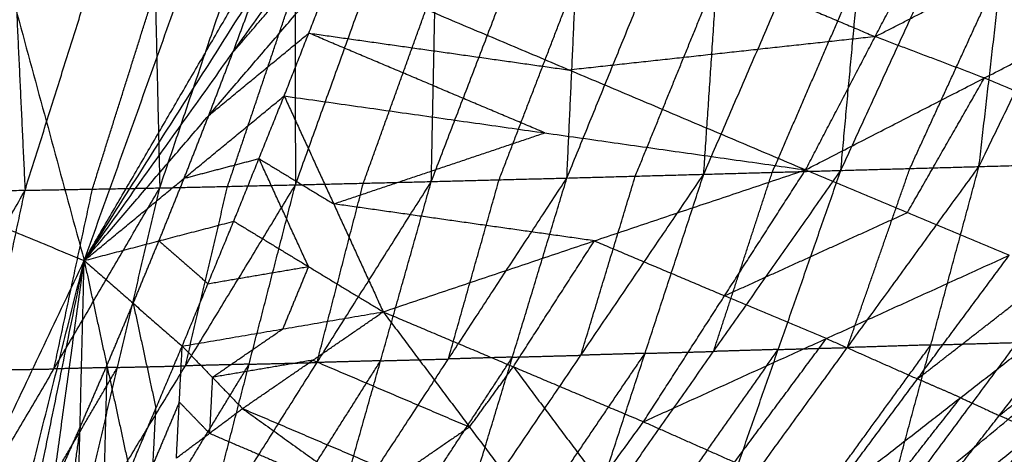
# Model space of a CAD drawing. Header units: millimetres. Extents: x -106 to 110, y -96 to 120.
# Tile 681 of 1020: x 93.73 to 100.18, y -27.56 to -24.71. Entities that reach past the tile are written whole.
import ezdxf

# ---------------------------------------------------------------- set-up
doc = ezdxf.new("R2010")
doc.units = ezdxf.units.MM
doc.header["$MEASUREMENT"] = 0
doc.layers.add('Default', color=7, linetype='Continuous', true_color=0x000000)

msp = doc.modelspace()

# ---------------------------------------------------------------- linework, layer by layer
at = {"layer": 'Default'}
for points in [[(91.1244, -15.1351, 9.1165), (92.6405, -20.7136, 10.5669), (94.1566, -26.2921, 12.0172)], [(94.1566, -26.2921, 12.0172), (95.8087, -21.6746, 12.0172), (97.4608, -17.0572, 12.0172)], [(94.1566, -26.2921, 12.0172), (95.4355, -24.0956, 12.2207), (96.7143, -21.8992, 12.4242)], [(94.1566, -26.2921, 12.0172), (95.2849, -24.5119, 12.2207), (96.4132, -22.7317, 12.4242)], [(99.1112, -25.7011, 8.5313), (99.7141, -24.3848, 8.4166), (100.317, -23.0686, 8.3018)], [(100.0157, -25.6757, 9.0257), (100.6532, -24.3592, 8.9329), (101.2906, -23.0426, 8.8402)], [(100.0157, -25.6757, 9.0257), (100.1663, -24.3721, 8.6638), (100.317, -23.0686, 8.3018)], [(97.3174, -25.7508, 7.5765), (97.8531, -24.4361, 7.4201), (98.3888, -23.1215, 7.2636)], [(98.2135, -25.7262, 8.048), (98.7824, -24.4106, 7.9119), (99.3513, -23.095, 7.7759)], [(98.2135, -25.7262, 8.048), (98.3011, -24.4239, 7.6558), (98.3888, -23.1215, 7.2636)], [(99.1112, -25.7011, 8.5313), (99.2313, -24.398, 8.1536), (99.3513, -23.095, 7.7759)], [(94.6516, -25.8158, 6.2716), (95.0927, -24.5064, 6.0621), (95.5339, -23.1971, 5.8526)], [(95.5339, -23.1971, 5.8526), (95.5369, -24.4964, 6.2702), (95.5399, -25.7957, 6.6878)], [(95.5399, -25.7957, 6.6878), (96.0118, -24.4841, 6.4942), (96.4836, -23.1725, 6.3005)], [(96.4295, -25.774, 7.1239), (96.933, -24.4607, 6.9482), (97.4365, -23.1474, 6.7724)], [(96.4295, -25.774, 7.1239), (96.4566, -24.4733, 6.7122), (96.4836, -23.1725, 6.3005)], [(97.3174, -25.7508, 7.5765), (97.377, -24.4491, 7.1745), (97.4365, -23.1474, 6.7724)], [(93.6471, -23.2345, 5.0359), (93.7082, -24.5329, 5.4572), (93.7693, -25.8313, 5.8785)], [(93.7693, -25.8313, 5.8785), (94.1806, -24.525, 5.6554), (94.5919, -23.2187, 5.4322)], [(94.5919, -23.2187, 5.4322), (94.6217, -24.5173, 5.8519), (94.6516, -25.8158, 6.2716)], [(94.1566, -26.2921, 12.0172), (95.1307, -24.9268, 12.2207), (96.1048, -23.5616, 12.4242)], [(88.039, -23.7581, 9.1165), (91.0978, -25.0251, 10.5669), (94.1566, -26.2921, 12.0172)], [(95.1307, -24.9268, 12.2207), (95.5388, -24.451, 12.3225), (95.9469, -23.9751, 12.4242)], [(98.8804, -25.6972, 13.694), (99.3358, -24.8243, 13.7255), (99.7912, -23.9515, 13.7571)], [(97.7901, -24.1701, 13.0907), (98.563, -24.4972, 13.4081), (99.3358, -24.8243, 13.7255)], [(99.3358, -24.8243, 13.7255), (99.9212, -24.5233, 13.7073), (100.5066, -24.2222, 13.6891)], [(94.1566, -26.2921, 12.0172), (94.9728, -25.3403, 12.2207), (95.7891, -24.3886, 12.4242)], [(95.4661, -25.2129, 12.4242), (95.6276, -24.8008, 12.4242), (95.7891, -24.3886, 12.4242)], [(95.4661, -25.2129, 12.4242), (95.6276, -24.8008, 12.4242), (95.7891, -24.3886, 12.4242)], [(95.7891, -24.3886, 12.4242), (97.3347, -25.0429, 13.0591), (98.8804, -25.6972, 13.694)], [(97.7655, -25.7385, 7.8123), (98.0333, -25.0812, 7.734), (98.3011, -24.4239, 7.6558)], [(98.6624, -25.7136, 8.2897), (98.9468, -25.0558, 8.2216), (99.2313, -24.398, 8.1536)], [(99.5635, -25.6884, 8.7785), (99.8649, -25.0303, 8.7211), (100.1663, -24.3721, 8.6638)], [(95.0957, -25.8057, 6.4797), (95.3163, -25.1511, 6.375), (95.5369, -24.4964, 6.2702)], [(95.9847, -25.7848, 6.9059), (96.2207, -25.129, 6.809), (96.4566, -24.4733, 6.7122)], [(96.8735, -25.7624, 7.3502), (97.1252, -25.1057, 7.2624), (97.377, -24.4491, 7.1745)], [(98.8804, -25.6972, 13.694), (100.0512, -25.0951, 13.6576), (101.2221, -24.493, 13.6212)], [(94.2105, -25.8236, 6.075), (94.4161, -25.1704, 5.9635), (94.6217, -24.5173, 5.8519)], [(95.1307, -24.9268, 12.2207), (95.2078, -24.7194, 12.2207), (95.2849, -24.5119, 12.2207)], [(94.9728, -25.3403, 12.2207), (95.3002, -25.0706, 12.3225), (95.6276, -24.8008, 12.4242)], [(95.6276, -24.8008, 12.4242), (96.4811, -24.9218, 12.7417), (97.3347, -25.0429, 13.0591)], [(97.1732, -25.455, 13.0591), (96.4004, -25.1279, 12.7417), (95.6276, -24.8008, 12.4242)], [(99.3358, -24.8243, 13.7255), (98.3352, -24.9336, 13.3923), (97.3347, -25.0429, 13.0591)], [(100.0512, -25.0951, 13.6576), (99.6935, -24.9597, 13.6916), (99.3358, -24.8243, 13.7255)], [(94.9728, -25.3403, 12.2207), (95.0517, -25.1336, 12.2207), (95.1307, -24.9268, 12.2207)], [(99.5474, -25.9772, 13.6581), (99.7993, -25.5361, 13.6578), (100.0512, -25.0951, 13.6576)], [(100.0512, -25.0951, 13.6576), (100.3847, -25.2351, 13.6396), (100.7182, -25.3751, 13.6217)], [(94.1566, -26.2921, 12.0172), (94.8113, -25.7525, 12.2207), (95.4661, -25.2129, 12.4242)], [(95.1359, -26.0343, 12.4242), (95.301, -25.6236, 12.4242), (95.4661, -25.2129, 12.4242)], [(95.1359, -26.0343, 12.4242), (95.301, -25.6236, 12.4242), (95.4661, -25.2129, 12.4242)], [(95.4661, -25.2129, 12.4242), (95.7903, -25.9205, 12.7055), (96.1145, -26.6281, 12.9867)], [(95.4661, -25.2129, 12.4242), (97.1732, -25.455, 13.0591), (98.8804, -25.6972, 13.694)], [(94.8113, -25.7525, 12.2207), (94.8921, -25.5464, 12.2207), (94.9728, -25.3403, 12.2207)], [(95.7903, -25.9205, 12.7055), (96.4818, -25.6878, 12.8823), (97.1732, -25.455, 13.0591)], [(94.8113, -25.7525, 12.2207), (95.0562, -25.6881, 12.3225), (95.301, -25.6236, 12.4242)], [(95.301, -25.6236, 12.4242), (95.5456, -25.7721, 12.5648), (95.7903, -25.9205, 12.7055)], [(95.6252, -26.3312, 12.7055), (95.4631, -25.9774, 12.5648), (95.301, -25.6236, 12.4242)], [(99.3686, -29.0661, 11.6447), (100.8252, -27.3376, 10.9619), (102.2819, -25.6092, 10.2791)], [(99.3858, -28.0151, 10.3722), (100.8338, -26.8122, 10.3256), (102.2819, -25.6092, 10.2791)], [(99.3858, -28.0151, 10.3722), (100.2667, -26.8292, 10.0109), (101.1476, -25.6432, 9.6496)], [(100.0157, -25.6757, 9.0257), (100.5817, -25.6595, 9.3377), (101.1476, -25.6432, 9.6496)], [(96.1145, -26.6281, 12.9867), (97.4974, -26.1627, 13.3403), (98.8804, -25.6972, 13.694)], [(97.4446, -28.0745, 9.3243), (98.2779, -26.8878, 8.9278), (99.1112, -25.7011, 8.5313)], [(97.8192, -27.3489, 13.6053), (98.3498, -26.523, 13.6497), (98.8804, -25.6972, 13.694)], [(98.2135, -25.7262, 8.048), (98.6624, -25.7136, 8.2897), (99.1112, -25.7011, 8.5313)], [(98.2779, -26.8878, 8.9278), (98.4701, -26.3007, 8.6087), (98.6624, -25.7136, 8.2897)], [(98.2917, -28.0492, 9.7781), (99.1537, -26.8625, 9.4019), (100.0157, -25.6757, 9.0257)], [(98.2917, -28.0492, 9.7781), (98.7015, -26.8751, 9.1547), (99.1112, -25.7011, 8.5313)], [(98.8804, -25.6972, 13.694), (99.5474, -25.9772, 13.6581), (100.2143, -26.2572, 13.6221)], [(99.1112, -25.7011, 8.5313), (99.5635, -25.6884, 8.7785), (100.0157, -25.6757, 9.0257)], [(99.1537, -26.8625, 9.4019), (99.3586, -26.2754, 9.0902), (99.5635, -25.6884, 8.7785)], [(99.3858, -28.0151, 10.3722), (99.7007, -26.8454, 9.6989), (100.0157, -25.6757, 9.0257)], [(94.6462, -26.1632, 12.2207), (94.7288, -25.9578, 12.2207), (94.8113, -25.7525, 12.2207)], [(94.9328, -28.1473, 8.0384), (95.6812, -26.9606, 7.5811), (96.4295, -25.774, 7.1239)], [(95.5399, -25.7957, 6.6878), (95.9847, -25.7848, 6.9059), (96.4295, -25.774, 7.1239)], [(95.6812, -26.9606, 7.5811), (95.8329, -26.3727, 7.2435), (95.9847, -25.7848, 6.9059)], [(95.7656, -28.124, 8.4524), (96.5415, -26.9374, 8.0145), (97.3174, -25.7508, 7.5765)], [(95.7656, -28.124, 8.4524), (96.0976, -26.949, 7.7882), (96.4295, -25.774, 7.1239)], [(96.4295, -25.774, 7.1239), (96.8735, -25.7624, 7.3502), (97.3174, -25.7508, 7.5765)], [(96.5415, -26.9374, 8.0145), (96.7075, -26.3499, 7.6824), (96.8735, -25.7624, 7.3502)], [(96.6044, -28.0995, 8.8825), (97.409, -26.9129, 8.4652), (98.2135, -25.7262, 8.048)], [(96.6044, -28.0995, 8.8825), (96.9609, -26.9252, 8.2295), (97.3174, -25.7508, 7.5765)], [(97.3174, -25.7508, 7.5765), (97.7655, -25.7385, 7.8123), (98.2135, -25.7262, 8.048)], [(97.409, -26.9129, 8.4652), (97.5872, -26.3257, 8.1387), (97.7655, -25.7385, 7.8123)], [(97.4446, -28.0745, 9.3243), (97.8291, -26.9004, 8.6862), (98.2135, -25.7262, 8.048)], [(92.4378, -28.2041, 6.8857), (93.1036, -27.0177, 6.3821), (93.7693, -25.8313, 5.8785)], [(92.881, -25.8368, 5.504), (93.3252, -25.8341, 5.6913), (93.7693, -25.8313, 5.8785)], [(93.266, -28.189, 7.2528), (93.9588, -27.0024, 6.7622), (94.6516, -25.8158, 6.2716)], [(93.266, -28.189, 7.2528), (93.5177, -27.0102, 6.5657), (93.7693, -25.8313, 5.8785)], [(93.7693, -25.8313, 5.8785), (94.2105, -25.8236, 6.075), (94.6516, -25.8158, 6.2716)], [(93.9588, -27.0024, 6.7622), (94.0846, -26.413, 6.4186), (94.2105, -25.8236, 6.075)], [(94.0987, -28.1691, 7.6378), (94.8193, -26.9824, 7.1628), (95.5399, -25.7957, 6.6878)], [(94.0987, -28.1691, 7.6378), (94.3751, -26.9924, 6.9547), (94.6516, -25.8158, 6.2716)], [(94.6516, -25.8158, 6.2716), (95.0957, -25.8057, 6.4797), (95.5399, -25.7957, 6.6878)], [(94.8193, -26.9824, 7.1628), (94.9575, -26.394, 6.8213), (95.0957, -25.8057, 6.4797)], [(94.9328, -28.1473, 8.0384), (95.2364, -26.9715, 7.3631), (95.5399, -25.7957, 6.6878)], [(97.4974, -26.1627, 13.3403), (96.6439, -26.0416, 13.0229), (95.7903, -25.9205, 12.7055)], [(98.3498, -26.523, 13.6497), (98.9486, -26.2501, 13.6539), (99.5474, -25.9772, 13.6581)], [(94.1566, -26.2921, 12.0172), (94.6462, -26.1632, 12.2207), (95.1359, -26.0343, 12.4242)], [(94.7985, -26.8528, 12.4242), (94.9672, -26.4436, 12.4242), (95.1359, -26.0343, 12.4242)], [(94.7985, -26.8528, 12.4242), (94.9672, -26.4436, 12.4242), (95.1359, -26.0343, 12.4242)], [(95.1359, -26.0343, 12.4242), (95.6252, -26.3312, 12.7055), (96.1145, -26.6281, 12.9867)], [(94.4775, -26.5724, 12.2207), (94.5619, -26.3678, 12.2207), (94.6462, -26.1632, 12.2207)], [(94.6462, -26.1632, 12.2207), (94.8067, -26.3034, 12.3225), (94.9672, -26.4436, 12.4242)], [(96.9668, -26.9885, 13.296), (97.2321, -26.5756, 13.3182), (97.4974, -26.1627, 13.3403)], [(97.4974, -26.1627, 13.3403), (97.9236, -26.3428, 13.495), (98.3498, -26.523, 13.6497)], [(89.963, -35.1585, 12.0172), (92.0598, -30.7253, 12.0172), (94.1566, -26.2921, 12.0172)], [(93.0043, -30.899, 12.4242), (93.5805, -28.5955, 12.2207), (94.1566, -26.2921, 12.0172)], [(93.3774, -30.0961, 12.4242), (93.767, -28.1941, 12.2207), (94.1566, -26.2921, 12.0172)], [(93.7433, -29.29, 12.4242), (93.9499, -27.791, 12.2207), (94.1566, -26.2921, 12.0172)], [(94.1022, -28.4807, 12.4242), (94.1294, -27.3864, 12.2207), (94.1566, -26.2921, 12.0172)], [(94.1566, -26.2921, 12.0172), (94.3052, -26.9802, 12.2207), (94.4539, -27.6683, 12.4242)], [(94.1566, -26.2921, 12.0172), (94.4775, -26.5724, 12.2207), (94.7985, -26.8528, 12.4242)], [(97.8192, -27.3489, 13.6053), (99.0168, -26.8031, 13.6137), (100.2143, -26.2572, 13.6221)], [(99.0116, -27.8787, 13.6465), (99.613, -27.0679, 13.6343), (100.2143, -26.2572, 13.6221)], [(94.9672, -26.4436, 12.4242), (95.2962, -26.3874, 12.5648), (95.6252, -26.3312, 12.7055)], [(95.6252, -26.3312, 12.7055), (95.5408, -26.5359, 12.7055), (95.4565, -26.7405, 12.7055)], [(99.613, -27.0679, 13.6343), (100.0546, -26.7241, 13.5752), (100.4962, -26.3802, 13.5161)], [(99.0168, -26.8031, 13.6137), (98.6833, -26.6631, 13.6317), (98.3498, -26.523, 13.6497)], [(99.0116, -27.8787, 13.6465), (99.8949, -27.191, 13.5283), (100.7781, -26.5032, 13.4101)], [(99.5198, -28.1135, 13.5264), (100.149, -27.3084, 13.4683), (100.7781, -26.5032, 13.4101)], [(94.3052, -26.9802, 12.2207), (94.3914, -26.7763, 12.2207), (94.4775, -26.5724, 12.2207)], [(94.4775, -26.5724, 12.2207), (94.5519, -26.9165, 12.3225), (94.6262, -27.2605, 12.4242)], [(100.149, -27.3084, 13.4683), (100.5829, -26.9595, 13.3641), (101.0169, -26.6106, 13.26)], [(94.7985, -26.8528, 12.4242), (95.4565, -26.7405, 12.7055), (96.1145, -26.6281, 12.9867)], [(95.1934, -27.2622, 12.6911), (95.6539, -26.9452, 12.8389), (96.1145, -26.6281, 12.9867)], [(96.1145, -26.6281, 12.9867), (96.68, -27.3835, 13.2722), (97.2456, -28.1388, 13.5578)], [(96.1145, -26.6281, 12.9867), (96.9668, -26.9885, 13.296), (97.8192, -27.3489, 13.6053)], [(94.996, -27.0575, 12.5577), (95.2262, -26.899, 12.6316), (95.4565, -26.7405, 12.7055)], [(99.5198, -28.1135, 13.5264), (100.3878, -27.4157, 13.3182), (101.2557, -26.718, 13.1099)], [(99.9531, -28.3198, 13.3334), (100.6044, -27.5189, 13.2216), (101.2557, -26.718, 13.1099)], [(98.4154, -27.6138, 13.6259), (98.7161, -27.2084, 13.6198), (99.0168, -26.8031, 13.6137)], [(99.0168, -26.8031, 13.6137), (99.3149, -26.9355, 13.624), (99.613, -27.0679, 13.6343)], [(94.4539, -27.6683, 12.4242), (94.6262, -27.2605, 12.4242), (94.7985, -26.8528, 12.4242)], [(94.4539, -27.6683, 12.4242), (94.6262, -27.2605, 12.4242), (94.7985, -26.8528, 12.4242)], [(94.7607, -27.5866, 12.5525), (94.7796, -27.2197, 12.4883), (94.7985, -26.8528, 12.4242)], [(94.7985, -26.8528, 12.4242), (94.996, -27.0575, 12.5577), (95.1934, -27.2622, 12.6911)], [(97.8682, -28.0619, 9.5512), (98.2848, -27.4685, 9.353), (98.7015, -26.8751, 9.1547)], [(98.7015, -26.8751, 9.1547), (98.4897, -26.8815, 9.0413), (98.2779, -26.8878, 8.9278)], [(98.7015, -26.8751, 9.1547), (98.9276, -26.8688, 9.2783), (99.1537, -26.8625, 9.4019)], [(98.8388, -28.0322, 10.0752), (99.2697, -27.4388, 9.8871), (99.7007, -26.8454, 9.6989)], [(99.7007, -26.8454, 9.6989), (99.4272, -26.8539, 9.5504), (99.1537, -26.8625, 9.4019)], [(99.3686, -29.0661, 11.6447), (100.4928, -27.9589, 11.1515), (101.6169, -26.8517, 10.6584)], [(99.7007, -26.8454, 9.6989), (99.9837, -26.8373, 9.8549), (100.2667, -26.8292, 10.0109)], [(95.6539, -26.9452, 12.8389), (95.325, -27.0014, 12.6983), (94.996, -27.0575, 12.5577)], [(95.3492, -28.1356, 8.2454), (95.7234, -27.5423, 8.0168), (96.0976, -26.949, 7.7882)], [(95.6539, -26.9452, 12.8389), (96.167, -27.1643, 13.0555), (96.68, -27.3835, 13.2722)], [(96.0976, -26.949, 7.7882), (95.8894, -26.9548, 7.6847), (95.6812, -26.9606, 7.5811)], [(96.0976, -26.949, 7.7882), (96.3196, -26.9432, 7.9013), (96.5415, -26.9374, 8.0145)], [(96.185, -28.1118, 8.6675), (96.573, -27.5185, 8.4485), (96.9609, -26.9252, 8.2295)], [(96.9609, -26.9252, 8.2295), (96.7512, -26.9313, 8.122), (96.5415, -26.9374, 8.0145)], [(96.9609, -26.9252, 8.2295), (97.1849, -26.919, 8.3474), (97.409, -26.9129, 8.4652)], [(97.0245, -28.087, 9.1034), (97.4268, -27.4937, 8.8948), (97.8291, -26.9004, 8.6862)], [(97.8291, -26.9004, 8.6862), (97.619, -26.9066, 8.5757), (97.409, -26.9129, 8.4652)], [(97.8291, -26.9004, 8.6862), (98.0535, -26.8941, 8.807), (98.2779, -26.8878, 8.9278)], [(99.9531, -28.3198, 13.3334), (100.7948, -27.6077, 13.0419), (101.6366, -26.8955, 12.7503)], [(93.5177, -27.0102, 6.5657), (93.7382, -27.0063, 6.6639), (93.9588, -27.0024, 6.7622)], [(93.6823, -28.1791, 7.4453), (94.0287, -27.5857, 7.2), (94.3751, -26.9924, 6.9547)], [(94.3751, -26.9924, 6.9547), (94.167, -26.9974, 6.8585), (93.9588, -27.0024, 6.7622)], [(94.1294, -27.3864, 12.2207), (94.2173, -27.1833, 12.2207), (94.3052, -26.9802, 12.2207)], [(94.3052, -26.9802, 12.2207), (94.2916, -27.5273, 12.3225), (94.278, -28.0745, 12.4242)], [(94.3751, -26.9924, 6.9547), (94.5972, -26.9874, 7.0587), (94.8193, -26.9824, 7.1628)], [(94.5158, -28.1582, 7.8381), (94.8761, -27.5648, 7.6006), (95.2364, -26.9715, 7.3631)], [(95.2364, -26.9715, 7.3631), (95.0278, -26.9769, 7.263), (94.8193, -26.9824, 7.1628)], [(95.2364, -26.9715, 7.3631), (95.4588, -26.966, 7.4721), (95.6812, -26.9606, 7.5811)], [(96.68, -27.3835, 13.2722), (96.8234, -27.186, 13.2841), (96.9668, -26.9885, 13.296)], [(96.9668, -26.9885, 13.296), (97.2496, -27.3662, 13.4388), (97.5324, -27.7439, 13.5815)], [(94.996, -27.0575, 12.5577), (94.9865, -27.241, 12.5897), (94.9771, -27.4244, 12.6218)], [(99.8949, -27.191, 13.5283), (99.7539, -27.1295, 13.5813), (99.613, -27.0679, 13.6343)], [(99.2657, -27.9961, 13.5865), (99.5803, -27.5935, 13.5574), (99.8949, -27.191, 13.5283)], [(99.8949, -27.191, 13.5283), (100.0219, -27.2497, 13.4983), (100.149, -27.3084, 13.4683)], [(94.7796, -27.2197, 12.4883), (94.6935, -27.4236, 12.4883), (94.6073, -27.6274, 12.4883)], [(94.6073, -27.6274, 12.4883), (94.6168, -27.444, 12.4563), (94.6262, -27.2605, 12.4242)], [(94.7607, -27.5866, 12.5525), (94.9771, -27.4244, 12.6218), (95.1934, -27.2622, 12.6911)], [(94.9771, -27.4244, 12.6218), (94.8783, -27.322, 12.5551), (94.7796, -27.2197, 12.4883)], [(95.1934, -27.2622, 12.6911), (96.0736, -27.8945, 13.1138), (96.9539, -28.5268, 13.5365)], [(95.1934, -27.2622, 12.6911), (96.2195, -27.7005, 13.1244), (97.2456, -28.1388, 13.5578)], [(100.3878, -27.4157, 13.3182), (100.2684, -27.3621, 13.3932), (100.149, -27.3084, 13.4683)], [(94.1294, -27.3864, 12.2207), (94.0261, -28.1359, 12.3225), (93.9228, -28.8853, 12.4242)], [(93.9499, -27.791, 12.2207), (94.0397, -27.5887, 12.2207), (94.1294, -27.3864, 12.2207)], [(96.68, -27.3835, 13.2722), (96.4497, -27.542, 13.1983), (96.2195, -27.7005, 13.1244)], [(97.2456, -28.1388, 13.5578), (97.5324, -27.7439, 13.5815), (97.8192, -27.3489, 13.6053)], [(97.8192, -27.3489, 13.6053), (98.4154, -27.6138, 13.6259), (99.0116, -27.8787, 13.6465)], [(99.3772, -28.5406, 11.0084), (100.1012, -27.9391, 10.9851), (100.8252, -27.3376, 10.9619)], [(94.9771, -27.4244, 12.6218), (95.5253, -27.6595, 12.8678), (96.0736, -27.8945, 13.1138)], [(99.7364, -28.2167, 13.4299), (100.0621, -27.8162, 13.374), (100.3878, -27.4157, 13.3182)]]:
    msp.add_open_spline(points, degree=2, dxfattribs=at)

doc.saveas('drawing.dxf')
